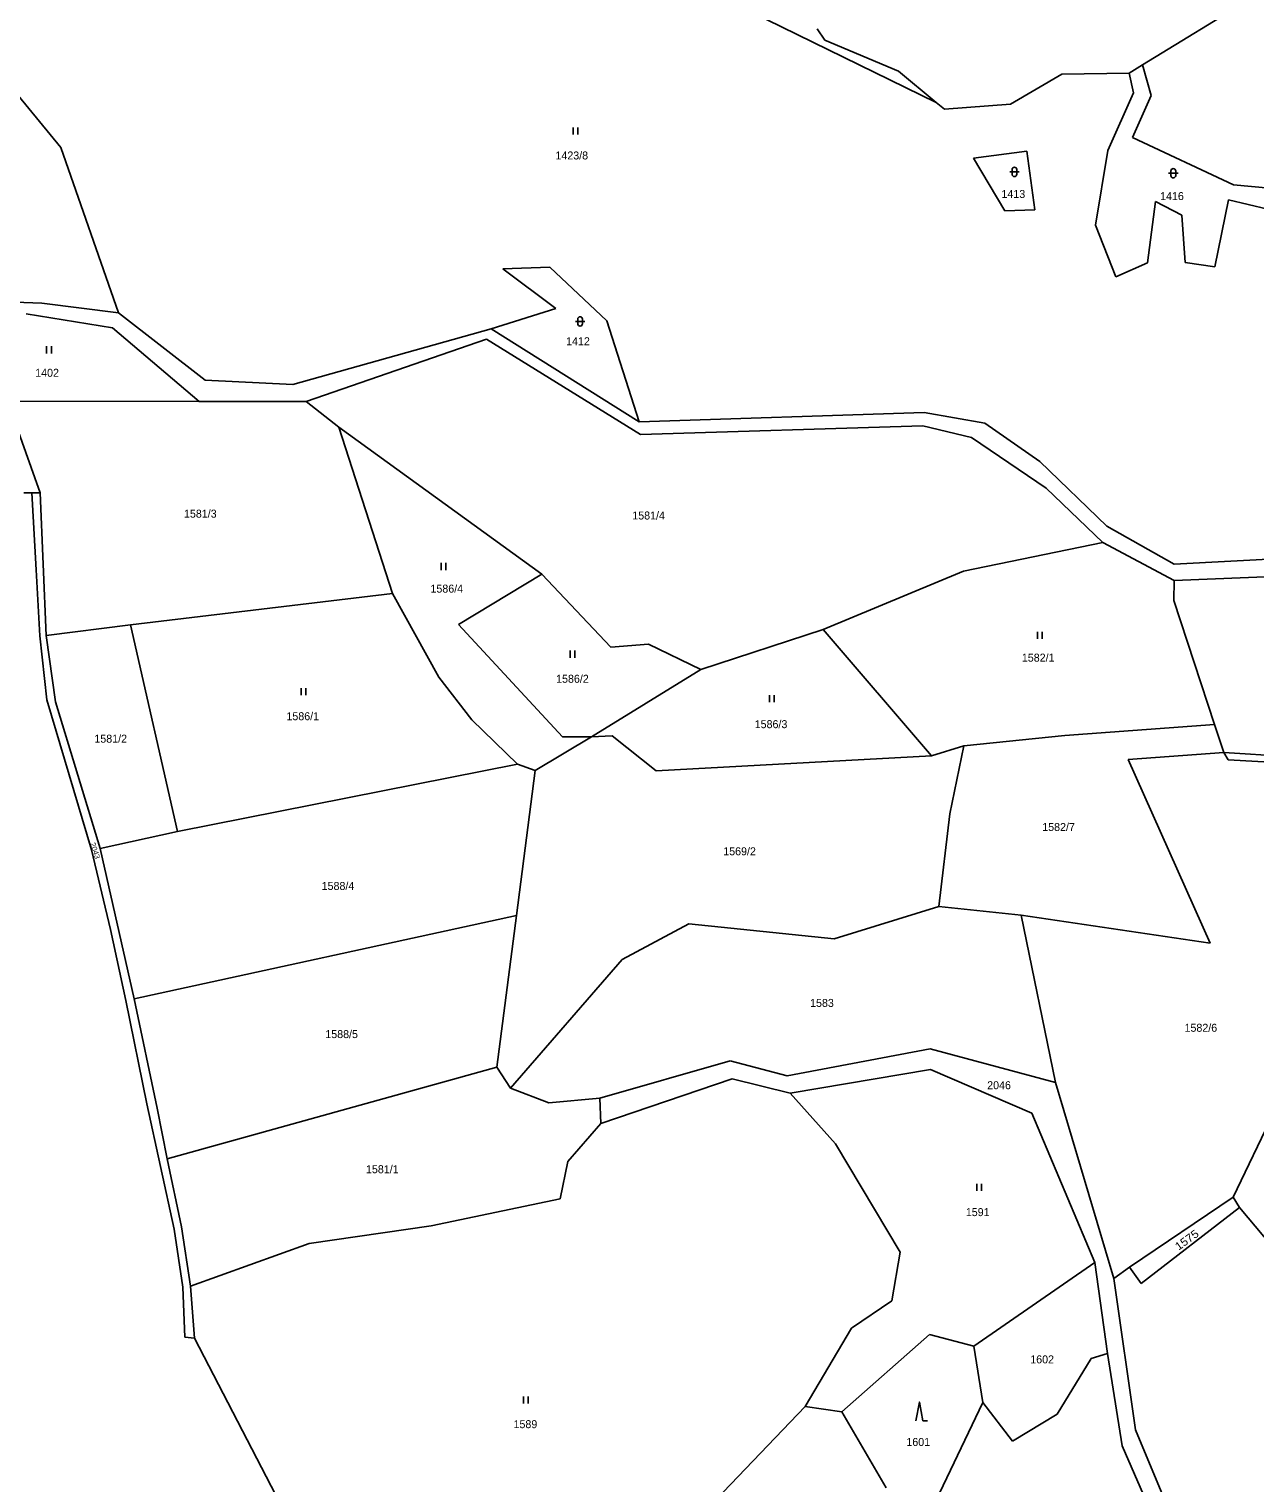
# Model space of a CAD drawing. Extents: x -820420 to -815896, y -1105820 to -1103643.
# Drawn here: x -819975.4 to -819714.4, y -1105122.1 to -1104812.4 of the extents above; entities that cross this region are included whole.
import ezdxf
from ezdxf.enums import TextEntityAlignment as Align

# ---------------------------------------------------------------- set-up
doc = ezdxf.new("R2010")
doc.units = 0
doc.header["$LTSCALE"] = 0.68
doc.layers.add('1', color=7, linetype='Continuous', lineweight=25)
doc.layers.add('3', color=7, linetype='Continuous', lineweight=25)
doc.layers.add('2', color=7, linetype='Continuous')

msp = doc.modelspace()

# ---------------------------------------------------------------- linework, layer by layer
at = {"layer": '1'}
for p, q in [((-819833.26, -1104803.11), (-819782.28, -1104828.08)), ((-819714.87, -1104805.62), (-819738.34, -1104820.09)), ((-819805.98, -1104814.82), (-819807.62, -1104812.37)), ((-819790.29, -1104821.42), (-819805.98, -1104814.82)), ((-819982.97, -1104820.28), (-819968.65, -1104837.65)), ((-819782.28, -1104828.08), (-819790.29, -1104821.42)), ((-819755.48, -1104822.04), (-819766.46, -1104828.43)), ((-819741.19, -1104821.84), (-819755.48, -1104822.04)), ((-819738.34, -1104820.09), (-819741.19, -1104821.84)), ((-819741.19, -1104821.84), (-819740.28, -1104826.03)), ((-819736.48, -1104826.59), (-819738.34, -1104820.09)), ((-819780.48, -1104829.52), (-819782.28, -1104828.08)), ((-819740.28, -1104826.03), (-819745.7, -1104838.33)), ((-819740.48, -1104835.51), (-819736.48, -1104826.59)), ((-819766.46, -1104828.43), (-819780.48, -1104829.52)), ((-819968.65, -1104837.65), (-819956.43, -1104872.87)), ((-819718.99, -1104845.59), (-819740.48, -1104835.51)), ((-819763, -1104838.43), (-819774.31, -1104839.97)), ((-819774.31, -1104839.97), (-819767.65, -1104851.13)), ((-819761.25, -1104850.93), (-819763, -1104838.43)), ((-819745.7, -1104838.33), (-819748.33, -1104854.24)), ((-819700.03, -1104847.45), (-819718.99, -1104845.59)), ((-819737.28, -1104862.26), (-819735.57, -1104849.19)), ((-819735.57, -1104849.19), (-819729.93, -1104852.05)), ((-819722.93, -1104863.09), (-819720, -1104848.84)), ((-819720, -1104848.84), (-819700.97, -1104853.31)), ((-819767.65, -1104851.13), (-819761.25, -1104850.93)), ((-819729.93, -1104852.05), (-819729.28, -1104862.14)), ((-819748.33, -1104854.24), (-819744.03, -1104865.23)), ((-819744.03, -1104865.23), (-819737.28, -1104862.26)), ((-819729.28, -1104862.14), (-819722.93, -1104863.09)), ((-819864.57, -1104863.19), (-819874.54, -1104863.5)), ((-819874.54, -1104863.5), (-819863.25, -1104871.93)), ((-819852.39, -1104874.58), (-819864.57, -1104863.19)), ((-819972.74, -1104870.85), (-820003.1, -1104869.64)), ((-819956.43, -1104872.87), (-819972.74, -1104870.85)), ((-819976.05, -1104873.1), (-819957.7, -1104876.11)), ((-819937.97, -1104887.25), (-819956.43, -1104872.87)), ((-819863.25, -1104871.93), (-819877.02, -1104876.3)), ((-819845.5, -1104896.1), (-819852.39, -1104874.58)), ((-819957.7, -1104876.11), (-819939.23, -1104891.75)), ((-819877.02, -1104876.3), (-819919.25, -1104888.14)), ((-819845.5, -1104896.1), (-819877.02, -1104876.3)), ((-819916.42, -1104891.77), (-819878.06, -1104878.52)), ((-819878.06, -1104878.52), (-819845.26, -1104898.79)), ((-819919.25, -1104888.14), (-819937.97, -1104887.25)), ((-819983.37, -1104891.69), (-819939.23, -1104891.75)), ((-819939.23, -1104891.75), (-819916.42, -1104891.77)), ((-819909.48, -1104897.25), (-819916.42, -1104891.77)), ((-819784.81, -1104894.09), (-819845.5, -1104896.1)), ((-819771.88, -1104896.37), (-819784.81, -1104894.09)), ((-819760.22, -1104904.56), (-819771.88, -1104896.37)), ((-819978.02, -1104897.27), (-819973.1, -1104911.2)), ((-819898.08, -1104932.7), (-819909.48, -1104897.25)), ((-819866.28, -1104928.53), (-819909.48, -1104897.25)), ((-819845.26, -1104898.79), (-819785.13, -1104896.94)), ((-819785.13, -1104896.94), (-819774.77, -1104899.46)), ((-819774.77, -1104899.46), (-819758.87, -1104910.2)), ((-819745.9, -1104918.32), (-819760.22, -1104904.56)), ((-819974.83, -1104911.21), (-819976.57, -1104911.23)), ((-819973.1, -1104911.2), (-819974.83, -1104911.21)), ((-819973.96, -1104927.61), (-819974.83, -1104911.21)), ((-819971.79, -1104941.62), (-819973.1, -1104911.2)), ((-819758.87, -1104910.2), (-819746.76, -1104921.78)), ((-819731.57, -1104926.45), (-819745.9, -1104918.32)), ((-819746.76, -1104921.78), (-819776.45, -1104927.93)), ((-819746.76, -1104921.78), (-819731.59, -1104929.93)), ((-819701.87, -1104924.82), (-819731.57, -1104926.45)), ((-819973.18, -1104941.68), (-819973.96, -1104927.61)), ((-819883.98, -1104939.27), (-819866.28, -1104928.53)), ((-819851.52, -1104944.13), (-819866.28, -1104928.53)), ((-819776.45, -1104927.93), (-819806.36, -1104940.34)), ((-819731.59, -1104929.93), (-819731.68, -1104934.18)), ((-819731.59, -1104929.93), (-819708.76, -1104928.99)), ((-819953.83, -1104939.38), (-819898.08, -1104932.7)), ((-819898.08, -1104932.7), (-819888.18, -1104950.5)), ((-819731.68, -1104934.18), (-819722.98, -1104960.54)), ((-819953.83, -1104939.38), (-819971.79, -1104941.62)), ((-819943.8, -1104983.36), (-819953.83, -1104939.38)), ((-819861.85, -1104963.18), (-819883.98, -1104939.27)), ((-819971.66, -1104955.3), (-819973.18, -1104941.68)), ((-819969.85, -1104955.78), (-819971.79, -1104941.62)), ((-819806.36, -1104940.34), (-819832.4, -1104948.87)), ((-819806.36, -1104940.34), (-819783.24, -1104967.23)), ((-819843.56, -1104943.43), (-819851.52, -1104944.13)), ((-819832.4, -1104948.87), (-819843.56, -1104943.43)), ((-819832.4, -1104948.87), (-819855.7, -1104963.22)), ((-819888.18, -1104950.5), (-819881.16, -1104959.6)), ((-819962.14, -1104987.3), (-819971.66, -1104955.3)), ((-819969.85, -1104955.78), (-819960.31, -1104986.97)), ((-819881.16, -1104959.6), (-819871.45, -1104969.03)), ((-819754.84, -1104962.9), (-819722.98, -1104960.54)), ((-819722.98, -1104960.54), (-819721.04, -1104966.54)), ((-819867.66, -1104970.34), (-819855.7, -1104963.22)), ((-819855.7, -1104963.22), (-819861.85, -1104963.18)), ((-819855.7, -1104963.22), (-819851.3, -1104963.02)), ((-819851.3, -1104963.02), (-819841.89, -1104970.42)), ((-819776.41, -1104965.12), (-819754.84, -1104962.9)), ((-819841.89, -1104970.42), (-819783.24, -1104967.23)), ((-819783.24, -1104967.23), (-819776.41, -1104965.12)), ((-819776.41, -1104965.12), (-819779.34, -1104979.63)), ((-819741.36, -1104968.06), (-819721.04, -1104966.54)), ((-819721.04, -1104966.54), (-819671.11, -1104969.73)), ((-819720.08, -1104968.12), (-819721.04, -1104966.54)), ((-819871.45, -1104969.03), (-819943.8, -1104983.36)), ((-819871.65, -1105001.28), (-819867.66, -1104970.34)), ((-819867.66, -1104970.34), (-819871.45, -1104969.03)), ((-819723.92, -1105007.13), (-819741.36, -1104968.06)), ((-819671.46, -1104970.78), (-819720.08, -1104968.12)), ((-819779.34, -1104979.63), (-819781.73, -1104999.32)), ((-819943.8, -1104983.36), (-819960.31, -1104986.97)), ((-819958.08, -1105004.26), (-819962.14, -1104987.3)), ((-819953.05, -1105019.02), (-819960.31, -1104986.97)), ((-819871.65, -1105001.28), (-819953.05, -1105019.02)), ((-819875.85, -1105033.58), (-819871.65, -1105001.28)), ((-819804.02, -1105006.21), (-819781.73, -1104999.32)), ((-819781.73, -1104999.32), (-819764.17, -1105001.19)), ((-819764.17, -1105001.19), (-819723.92, -1105007.13)), ((-819764.17, -1105001.19), (-819756.84, -1105036.81)), ((-819954.86, -1105019.38), (-819958.08, -1105004.26)), ((-819849.17, -1105010.6), (-819834.91, -1105003.04)), ((-819834.91, -1105003.04), (-819804.02, -1105006.21)), ((-819872.91, -1105038.03), (-819849.17, -1105010.6)), ((-819950.35, -1105041.35), (-819954.86, -1105019.38)), ((-819948.19, -1105042.29), (-819953.05, -1105019.02)), ((-819814.03, -1105035.4), (-819783.53, -1105029.63)), ((-819783.53, -1105029.63), (-819756.84, -1105036.81)), ((-819853.93, -1105040.15), (-819826.14, -1105032.21)), ((-819826.14, -1105032.21), (-819814.03, -1105035.4)), ((-819875.85, -1105033.58), (-819946, -1105053.07)), ((-819872.91, -1105038.03), (-819875.85, -1105033.58)), ((-819783.5, -1105034.07), (-819813.34, -1105039.08)), ((-819761.91, -1105043.36), (-819783.5, -1105034.07)), ((-819864.77, -1105041.2), (-819872.91, -1105038.03)), ((-819825.73, -1105036.08), (-819853.7, -1105045.56)), ((-819813.34, -1105039.08), (-819825.73, -1105036.08)), ((-819756.84, -1105036.81), (-819744.43, -1105078.58)), ((-819944.56, -1105068.09), (-819950.35, -1105041.35)), ((-819864.77, -1105041.2), (-819853.93, -1105040.15)), ((-819853.7, -1105045.56), (-819853.93, -1105040.15)), ((-819803.72, -1105049.93), (-819813.34, -1105039.08)), ((-819946, -1105053.07), (-819948.19, -1105042.29)), ((-819748.51, -1105075.2), (-819761.91, -1105043.36)), ((-819710.43, -1105043.35), (-819719, -1105061.23)), ((-819853.7, -1105045.56), (-819860.73, -1105053.63)), ((-819789.97, -1105073.01), (-819803.72, -1105049.93)), ((-819942.96, -1105067.56), (-819946, -1105053.07)), ((-819860.73, -1105053.63), (-819862.34, -1105061.58)), ((-819719, -1105061.23), (-819741.07, -1105076.19)), ((-819738.62, -1105079.63), (-819717.65, -1105063.44)), ((-819719, -1105061.23), (-819717.65, -1105063.44)), ((-819717.65, -1105063.44), (-819709.19, -1105073.62)), ((-819941.08, -1105080.23), (-819942.96, -1105067.56)), ((-819915.8, -1105071.12), (-819941.08, -1105080.23)), ((-819791.69, -1105083.31), (-819789.97, -1105073.01)), ((-819774.27, -1105092.98), (-819748.51, -1105075.2)), ((-819748.51, -1105075.2), (-819745.8, -1105094.57)), ((-819741.07, -1105076.19), (-819744.43, -1105078.58)), ((-819744.43, -1105078.58), (-819739.83, -1105110.82)), ((-819741.07, -1105076.19), (-819738.62, -1105079.63)), ((-819940.18, -1105091.31), (-819941.08, -1105080.23)), ((-819800.31, -1105089.13), (-819791.69, -1105083.31)), ((-819940.18, -1105091.31), (-819942.24, -1105091.11)), ((-819922.92, -1105124.76), (-819940.18, -1105091.31)), ((-819810.14, -1105105.88), (-819800.31, -1105089.13)), ((-819783.71, -1105090.53), (-819802.36, -1105106.97)), ((-819774.27, -1105092.98), (-819783.71, -1105090.53)), ((-819772.36, -1105105.02), (-819774.27, -1105092.98)), ((-819745.8, -1105094.57), (-819749.24, -1105095.66)), ((-819742.65, -1105114.2), (-819745.8, -1105094.57)), ((-819749.24, -1105095.66), (-819756.49, -1105107.46)), ((-819810.14, -1105105.88), (-819867.25, -1105165.26)), ((-819802.36, -1105106.97), (-819810.14, -1105105.88)), ((-819802.36, -1105106.97), (-819792.94, -1105123.17)), ((-819786.21, -1105133.96), (-819772.36, -1105105.02)), ((-819766.04, -1105113.2), (-819772.36, -1105105.02)), ((-819756.49, -1105107.46), (-819766.04, -1105113.2)), ((-819739.83, -1105110.82), (-819729.24, -1105136.29)), ((-819732.37, -1105137.96), (-819742.65, -1105114.2))]:
    msp.add_line(p, q, dxfattribs=at)
for points in [[(-819862.34, -1105061.58), (-819889.85, -1105067.35), (-819915.8, -1105071.12)], [(-819942.24, -1105091.11), (-819942.68, -1105080.4), (-819944.56, -1105068.09)]]:
    msp.add_lwpolyline(points, dxfattribs=at)
at = {"layer": '3'}
for p, q in [((-819859.591, -1104834.9), (-819859.591, -1104833.4)), ((-819858.59, -1104834.9), (-819858.59, -1104833.4)), ((-819766.611, -1104842.861), (-819764.609, -1104842.861)), ((-819766.111, -1104842.361), (-819766.111, -1104843.362)), ((-819765.109, -1104843.362), (-819765.109, -1104842.361)), ((-819732.771, -1104843.161), (-819730.769, -1104843.161)), ((-819732.271, -1104842.661), (-819732.271, -1104843.662)), ((-819731.269, -1104843.662), (-819731.269, -1104842.661)), ((-819859.101, -1104874.701), (-819857.099, -1104874.701)), ((-819858.601, -1104874.201), (-819858.601, -1104875.202)), ((-819857.599, -1104875.202), (-819857.599, -1104874.201)), ((-819971.701, -1104881.52), (-819971.701, -1104880.02)), ((-819970.7, -1104881.52), (-819970.7, -1104880.02)), ((-819887.681, -1104927.67), (-819887.681, -1104926.17)), ((-819886.68, -1104927.67), (-819886.68, -1104926.17)), ((-819760.721, -1104942.35), (-819760.721, -1104940.85)), ((-819759.72, -1104942.35), (-819759.72, -1104940.85)), ((-819860.241, -1104946.34), (-819860.241, -1104944.84)), ((-819859.24, -1104946.34), (-819859.24, -1104944.84)), ((-819917.521, -1104954.36), (-819917.521, -1104952.86)), ((-819916.52, -1104954.36), (-819916.52, -1104952.86)), ((-819817.771, -1104955.82), (-819817.771, -1104954.32)), ((-819816.77, -1104955.82), (-819816.77, -1104954.32)), ((-819773.591, -1105059.94), (-819773.591, -1105058.44)), ((-819772.59, -1105059.94), (-819772.59, -1105058.44)), ((-819870.151, -1105105.23), (-819870.151, -1105103.73)), ((-819869.15, -1105105.23), (-819869.15, -1105103.73)), ((-819785.08, -1105108.92), (-819784.084, -1105108.92))]:
    msp.add_line(p, q, dxfattribs=at)
msp.add_lwpolyline([(-819785.08, -1105108.92), (-819785.83, -1105104.92), (-819786.58, -1105108.92)], dxfattribs=at)
for centre, start, end in [((-819765.61, -1104842.3609), 0, 180), ((-819765.61, -1104843.3609), 180, 359.98789), ((-819731.77, -1104842.6609), 0, 180), ((-819731.77, -1104843.6609), 180, 359.98789), ((-819858.1, -1104874.2009), 0, 180), ((-819858.1, -1104875.2009), 180, 359.98789)]:
    msp.add_arc(centre, 0.5, start, end, dxfattribs=at)

# ---------------------------------------------------------------- texts
at = {"layer": '2'}
for s, p in [('1423/8', (-819859.87, -1104840.215)), ('1413', (-819765.84, -1104848.415)), ('1416', (-819732.06, -1104848.865)), ('1412', (-819858.55, -1104879.785)), ('1402', (-819971.61, -1104886.505)), ('1581/3', (-819938.98, -1104916.515)), ('1581/4', (-819843.51, -1104916.905)), ('1586/4', (-819886.49, -1104932.485)), ('1582/1', (-819760.55, -1104947.185)), ('1586/2', (-819859.73, -1104951.685)), ('1586/1', (-819917.16, -1104959.665)), ('1586/3', (-819817.44, -1104961.355)), ('1581/2', (-819958.06, -1104964.445)), ('1582/7', (-819756.21, -1104983.265)), ('1569/2', (-819824.14, -1104988.435)), ('1588/4', (-819909.66, -1104995.815)), ('1583', (-819806.59, -1105020.735)), ('1588/5', (-819908.88, -1105027.375)), ('1582/6', (-819725.91, -1105026.025)), ('2046', (-819768.88, -1105038.265)), ('1581/1', (-819900.22, -1105056.155)), ('1591', (-819773.43, -1105065.295)), ('1602', (-819759.71, -1105096.665)), ('1589', (-819869.75, -1105110.465)), ('1601', (-819786.09, -1105114.255))]:
    msp.add_text(s, height=1.7, dxfattribs=at).set_placement(p, align=Align.CENTER)
for s, height, rotation, width, p in [('2043', 1.14, 288, 1.05, (-819961.9113, -1104987.6079)), ('1575', 1.7, 36, 1.1, (-819728.4046, -1105071.048))]:
    msp.add_text(s, height=height, rotation=rotation, dxfattribs=dict(at, width=width)).set_placement(p, align=Align.CENTER)

doc.saveas('drawing.dxf')
